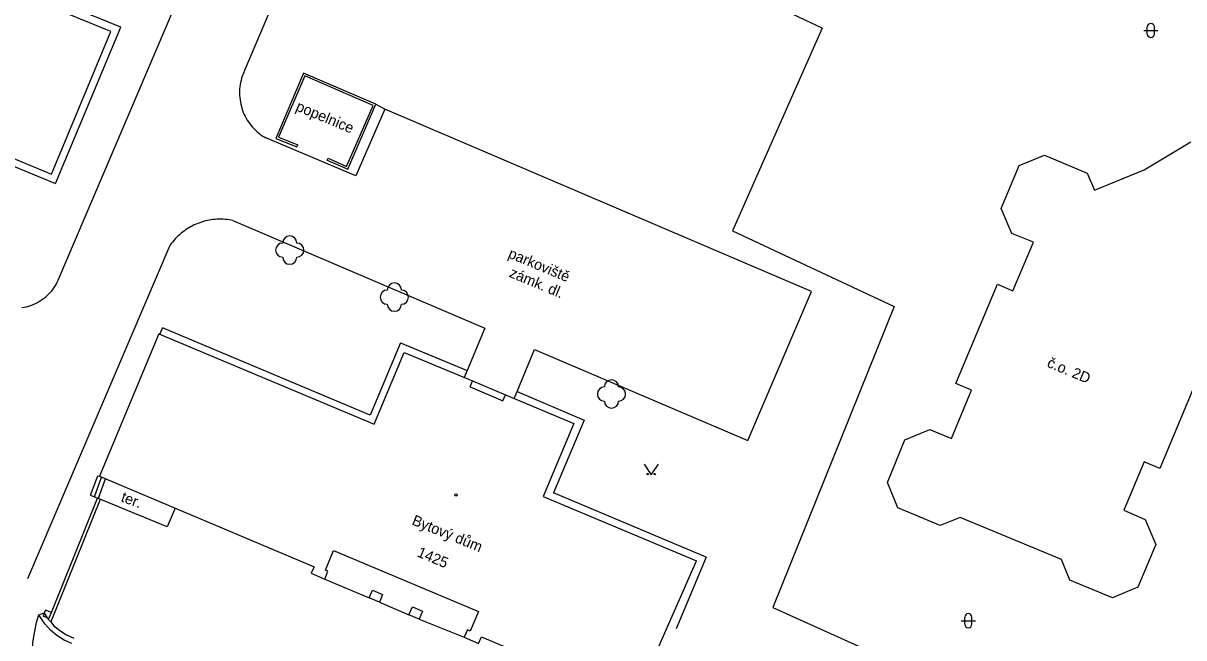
# Model space of a CAD drawing. Extents: x -584400 to -581602, y -1210894 to -1208793.
# Drawn here: x -582670.6 to -582588.6, y -1210374.7 to -1210331.3 of the extents above; entities that cross this region are included whole.
import ezdxf

# ---------------------------------------------------------------- set-up
doc = ezdxf.new("R2010")
doc.units = 0
for name, color, linetype in [('BUDOVY_MĚŘ', 7, 'Continuous'), ('POMOC_POPIS', 7, 'Continuous'), ('ROZHRANÍ_PLOCH', 7, 'Continuous'), ('ZELEŇ', 7, 'Continuous'), ('ZN_BUDOV', 7, 'Continuous'), ('ZN_DOPLŇKOVÉ', 7, 'Continuous'), ('ZN_KULTUR', 7, 'Continuous'), ('Č_POPIS_EVID', 7, 'Continuous')]:
    doc.layers.add(name, color=color, linetype=linetype)

msp = doc.modelspace()

# ---------------------------------------------------------------- linework, layer by layer
at = {"layer": 'BUDOVY_MĚŘ'}
for points in [[(-582686.49, -1210334.52), (-582668.62, -1210341.94), (-582664.41, -1210331.86), (-582674.66, -1210327.66)], [(-582597.25, -1210369.15), (-582604.41, -1210366.17), (-582605.83, -1210366.75), (-582608.83, -1210365.5), (-582609.56, -1210363.71), (-582608.32, -1210360.7), (-582606.55, -1210359.97), (-582605.03, -1210360.6), (-582603.62, -1210357.19), (-582604.73, -1210356.72), (-582601.79, -1210349.7), (-582600.69, -1210350.17), (-582599.24, -1210346.74), (-582600.77, -1210346.13), (-582601.52, -1210344.35), (-582600.24, -1210341.32), (-582598.46, -1210340.6), (-582595.44, -1210341.86), (-582594.93, -1210343.06), (-582591.41, -1210341.63), (-582588.12, -1210339.66)], [(-582661.03, -1210353.22), (-582665.23, -1210363.26)], [(-582661.03, -1210353.22), (-582645.82, -1210359.6)], [(-582645.82, -1210359.6), (-582643.69, -1210354.52)], [(-582643.69, -1210354.52), (-582638.86, -1210356.54)], [(-582587.4, -1210355.72), (-582590.31, -1210362.72), (-582591.43, -1210362.26), (-582592.85, -1210365.66), (-582591.34, -1210366.32), (-582590.6, -1210368.09), (-582591.86, -1210371.11), (-582593.66, -1210371.86), (-582596.66, -1210370.6), (-582597.25, -1210369.15)], [(-582639.04, -1210356.95), (-582638.86, -1210356.54)], [(-582638.86, -1210356.54), (-582636.53, -1210357.52)], [(-582639.04, -1210356.95), (-582636.72, -1210357.94)], [(-582636.72, -1210357.94), (-582636.53, -1210357.52)], [(-582636.53, -1210357.52), (-582631.72, -1210359.54)], [(-582631.72, -1210359.54), (-582633.88, -1210364.69)], [(-582665.23, -1210363.26), (-582650.06, -1210369.66), (-582650.26, -1210370.12), (-582649.31, -1210370.53), (-582649.08, -1210369.97), (-582649.26, -1210369.9), (-582648.68, -1210368.51), (-582638.45, -1210372.82), (-582639.04, -1210374.2), (-582639.23, -1210374.12), (-582639.45, -1210374.64), (-582638.44, -1210375.07), (-582638.24, -1210374.61), (-582627.42, -1210379.19), (-582623.05, -1210369.23)], [(-582633.88, -1210364.69), (-582623.05, -1210369.23)], [(-582649.31, -1210370.53), (-582646.17, -1210371.86)], [(-582646.17, -1210371.86), (-582645.94, -1210371.31)], [(-582645.94, -1210371.31), (-582645.22, -1210371.61), (-582645.45, -1210372.16), (-582646.17, -1210371.86)], [(-582645.45, -1210372.16), (-582643.36, -1210373.05)], [(-582643.36, -1210373.05), (-582643.12, -1210372.5)], [(-582643.12, -1210372.5), (-582642.4, -1210372.8), (-582642.64, -1210373.36), (-582643.36, -1210373.05)], [(-582642.64, -1210373.36), (-582639.45, -1210374.64)]]:
    msp.add_lwpolyline(points, dxfattribs=at)
at = {"layer": 'ROZHRANÍ_PLOCH'}
for points in [[(-582654.96, -1210334.59), (-582644.21, -1210309.31), (-582637.38, -1210293.33)], [(-582686.31, -1210335.17), (-582668.34, -1210342.6), (-582663.71, -1210331.56), (-582673.97, -1210327.39), (-582663.63, -1210302.71), (-582662.88, -1210303.02), (-582662.23, -1210301.56), (-582660.12, -1210296.38)], [(-582670.71, -1210351.36), (-582670.55, -1210351.33), (-582670.38, -1210351.3), (-582670.22, -1210351.25), (-582670.06, -1210351.2), (-582669.9, -1210351.14), (-582669.75, -1210351.07), (-582669.6, -1210350.99), (-582669.45, -1210350.91), (-582669.31, -1210350.82), (-582669.17, -1210350.72), (-582669.04, -1210350.62), (-582668.91, -1210350.5), (-582668.79, -1210350.39), (-582668.68, -1210350.26), (-582668.57, -1210350.14), (-582668.47, -1210350), (-582668.37, -1210349.86), (-582668.28, -1210349.72), (-582668.2, -1210349.57), (-582668.13, -1210349.42), (-582649.9, -1210306.61)], [(-582654.96, -1210334.59), (-582655.02, -1210334.73), (-582655.08, -1210334.87), (-582655.14, -1210335.02), (-582655.18, -1210335.16), (-582655.22, -1210335.31), (-582655.25, -1210335.46), (-582655.28, -1210335.61), (-582655.3, -1210335.76), (-582655.32, -1210335.92), (-582655.32, -1210336.07), (-582655.33, -1210336.22), (-582655.32, -1210336.38), (-582655.31, -1210336.53), (-582655.29, -1210336.68), (-582655.27, -1210336.84), (-582655.24, -1210336.99), (-582655.2, -1210337.14), (-582655.16, -1210337.28), (-582655.11, -1210337.43), (-582655.06, -1210337.57), (-582655, -1210337.71), (-582654.93, -1210337.85), (-582654.86, -1210337.99), (-582654.78, -1210338.12), (-582654.69, -1210338.25), (-582654.6, -1210338.37), (-582654.51, -1210338.49), (-582654.41, -1210338.61), (-582654.31, -1210338.72), (-582654.2, -1210338.83), (-582654.09, -1210338.94), (-582653.97, -1210339.03), (-582653.85, -1210339.13), (-582653.72, -1210339.22), (-582653.59, -1210339.3), (-582653.46, -1210339.38)], [(-582645.69, -1210337), (-582645.07, -1210337.34), (-582647.12, -1210342.06), (-582653.46, -1210339.38)], [(-582634.48, -1210354.32), (-582619.42, -1210360.75), (-582614.93, -1210350.23), (-582645.07, -1210337.34)], [(-582655.79, -1210345.21), (-582655.93, -1210345.18), (-582656.07, -1210345.16), (-582656.2, -1210345.14), (-582656.35, -1210345.13), (-582656.49, -1210345.12), (-582656.63, -1210345.12), (-582656.77, -1210345.12), (-582656.91, -1210345.12), (-582657.05, -1210345.13), (-582657.19, -1210345.14), (-582657.32, -1210345.16), (-582657.46, -1210345.19), (-582657.6, -1210345.21), (-582657.74, -1210345.24), (-582657.87, -1210345.28), (-582658.01, -1210345.32), (-582658.14, -1210345.37), (-582658.27, -1210345.41), (-582658.4, -1210345.47), (-582658.53, -1210345.52), (-582658.66, -1210345.59), (-582658.78, -1210345.65), (-582658.9, -1210345.72), (-582659.02, -1210345.8), (-582659.14, -1210345.87), (-582659.25, -1210345.95), (-582659.36, -1210346.04), (-582659.47, -1210346.13), (-582659.58, -1210346.22), (-582659.68, -1210346.31), (-582659.78, -1210346.41), (-582659.88, -1210346.51), (-582659.97, -1210346.62), (-582660.06, -1210346.73), (-582660.15, -1210346.84), (-582660.23, -1210346.95)], [(-582655.79, -1210345.21), (-582638.01, -1210352.82)], [(-582670.29, -1210370.49), (-582660.23, -1210346.95)], [(-582660.97, -1210353.25), (-582660.78, -1210352.79)], [(-582646.1, -1210358.95), (-582660.78, -1210352.79)], [(-582638.01, -1210352.82), (-582639.25, -1210355.81), (-582639.45, -1210356.3)], [(-582643.96, -1210353.84), (-582646.1, -1210358.95)], [(-582643.96, -1210353.84), (-582639.25, -1210355.81)], [(-582635.92, -1210357.78), (-582635.72, -1210357.29), (-582634.48, -1210354.32)], [(-582635.72, -1210357.29), (-582630.99, -1210359.3)], [(-582630.99, -1210359.3), (-582633.15, -1210364.45)], [(-582665.85, -1210364.61), (-582665.35, -1210363.24)], [(-582665.57, -1210364.71), (-582665.07, -1210363.33)], [(-582665.35, -1210363.24), (-582665.23, -1210363.26)], [(-582665.29, -1210364.82), (-582664.79, -1210363.45)], [(-582665.85, -1210364.61), (-582665.57, -1210364.71), (-582665.37, -1210364.82)], [(-582660.45, -1210366.83), (-582665.37, -1210364.82)], [(-582622.36, -1210368.98), (-582633.15, -1210364.45)], [(-582659.88, -1210365.53), (-582660.45, -1210366.83)], [(-582622.36, -1210368.98), (-582624.49, -1210374.05)], [(-582669.86, -1210374.58), (-582669.66, -1210373.6), (-582669.51, -1210373.06)], [(-582669.98, -1210375.85), (-582669.93, -1210375.03), (-582669.86, -1210374.58)]]:
    msp.add_lwpolyline(points, dxfattribs=at)
at = {"layer": 'ZELEŇ'}
for centre in [(-582651.78, -1210347.3), (-582644.39, -1210350.62), (-582629.05, -1210357.46)]:
    msp.add_circle(centre, 0.0005, dxfattribs=at)
for centre, start, end in [((-582652.28, -1210347.3), 89.99999, 269.99999), ((-582651.78, -1210346.8), 0, 179.99999), ((-582651.28, -1210347.3), 270, 89.99999), ((-582651.78, -1210347.8), 179.99999, 359.99999), ((-582644.89, -1210350.62), 89.99999, 269.99999), ((-582644.39, -1210350.12), 0, 179.99999), ((-582643.89, -1210350.62), 270, 89.99999), ((-582644.39, -1210351.12), 179.99999, 359.99999), ((-582629.05, -1210356.96), 0, 179.99999), ((-582629.55, -1210357.46), 89.99999, 269.99999), ((-582628.55, -1210357.46), 270, 89.99999), ((-582629.05, -1210357.96), 179.99999, 359.99999)]:
    msp.add_arc(centre, 0.5, start, end, dxfattribs=at)
at = {"layer": 'ZN_BUDOV'}
msp.add_circle((-582640.04, -1210364.59), 0.0875, dxfattribs=at)
at = {"layer": 'ZN_DOPLŇKOVÉ'}
for points in [[(-582614.17, -1210331.62), (-582622.63, -1210327.62), (-582613.03, -1210305.18), (-582600.01, -1210275.17), (-582585.43, -1210241.56)], [(-582614.17, -1210331.62), (-582620.5, -1210345.93), (-582609.09, -1210351.28), (-582617.66, -1210372.53)], [(-582649.13, -1210340.95), (-582647.68, -1210341.59), (-582645.69, -1210337), (-582650.8, -1210334.8), (-582652.77, -1210339.41), (-582651.28, -1210340.01), (-582651.22, -1210339.87)], [(-582649.13, -1210340.95), (-582649.07, -1210340.81), (-582647.76, -1210341.39), (-582645.89, -1210337.08), (-582650.72, -1210335), (-582652.57, -1210339.33), (-582651.22, -1210339.87)], [(-582665.18, -1210364.9), (-582668.67, -1210373.56)], [(-582668.62, -1210372.9), (-582665.37, -1210364.82)], [(-582669.51, -1210373.06), (-582669.13, -1210372.91)], [(-582667.18, -1210375.08), (-582667.72, -1210374.84), (-582668.23, -1210374.52), (-582668.68, -1210374.14), (-582669.08, -1210373.7), (-582669.51, -1210373.06)], [(-582669.12, -1210372.93), (-582669.2, -1210373.14)], [(-582668.91, -1210373.26), (-582669.2, -1210373.14)], [(-582669.03, -1210372.72), (-582669.12, -1210372.93)], [(-582669.12, -1210372.93), (-582668.91, -1210373.26)], [(-582668.62, -1210372.9), (-582669.03, -1210372.72)], [(-582668.79, -1210373.31), (-582668.91, -1210373.26)], [(-582668.91, -1210373.26), (-582668.84, -1210373.37), (-582668.67, -1210373.56)], [(-582668.79, -1210373.31), (-582668.62, -1210372.9)], [(-582617.66, -1210372.53), (-582609.04, -1210376.43)], [(-582668.67, -1210373.56), (-582668.46, -1210373.8), (-582668.03, -1210374.17), (-582667.56, -1210374.47), (-582667.04, -1210374.71)]]:
    msp.add_lwpolyline(points, dxfattribs=at)
at = {"layer": 'ZN_KULTUR'}
for p, q in [((-582591.45, -1210331.79), (-582590.45, -1210331.79)), ((-582591.2, -1210332.04), (-582591.2, -1210331.54)), ((-582590.7, -1210332.04), (-582590.7, -1210331.54)), ((-582604.09, -1210373.72), (-582604.09, -1210373.22)), ((-582603.59, -1210373.72), (-582603.59, -1210373.22)), ((-582604.34, -1210373.47), (-582603.34, -1210373.47))]:
    msp.add_line(p, q, dxfattribs=at)
msp.add_lwpolyline([(-582626.74, -1210362.42), (-582626.24, -1210363.17), (-582625.74, -1210362.42)], dxfattribs=at)
for centre in [(-582626.49, -1210363.12), (-582625.99, -1210363.12)]:
    msp.add_circle(centre, 0.05, dxfattribs=at)
for centre, start, end in [((-582590.95, -1210331.54), 0, 179.99999), ((-582590.95, -1210332.04), 179.99999, 359.99999), ((-582603.84, -1210373.22), 0, 179.99999), ((-582603.84, -1210373.72), 179.99999, 359.99999)]:
    msp.add_arc(centre, 0.25, start, end, dxfattribs=at)

# ---------------------------------------------------------------- texts
at = {"layer": 'POMOC_POPIS'}
for s, rotation, p in [('popelnice', 337.37056, (-582651.41, -1210337.42)), ('parkoviště', 337.37101, (-582636.41, -1210347.81)), ('zámk. dl.', 337.37101, (-582636.33, -1210349.17)), ('ter.', 339.71401, (-582663.76, -1210365.03)), ('Bytový dům', 337.771, (-582643.21, -1210366.66))]:
    msp.add_text(s, height=0.75, rotation=rotation, dxfattribs=at).set_placement(p)
at = {"layer": 'Č_POPIS_EVID'}
for s, rotation, p in [('č.o. 2D', 337.41502, (-582598.34, -1210355.52)), ('1425', 337.15398, (-582642.84, -1210368.91))]:
    msp.add_text(s, height=0.75, rotation=rotation, dxfattribs=at).set_placement(p)

doc.saveas('drawing.dxf')
